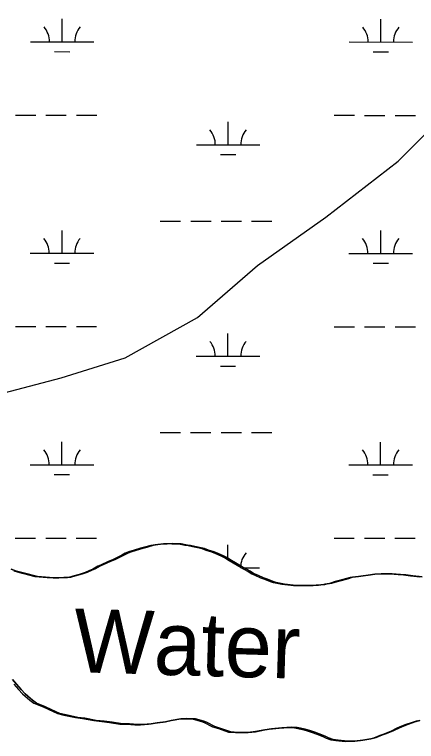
# Model space of a CAD drawing. Extents: x 3245246 to 3283090, y 806824 to 832173.
# Drawn here: x 3251083 to 3251716, y 824583 to 825727 of the extents above; entities that cross this region are included whole.
import ezdxf

# ---------------------------------------------------------------- set-up
doc = ezdxf.new("R2010")
doc.units = 0
for name, color, linetype in [('V-RIVR-IDEN', 7, 'Continuous'), ('V-SITE-VEGE', 7, 'Continuous'), ('V-TOPO-SHOR', 7, 'Continuous'), ('V-WETL-SWMP', 7, 'Continuous')]:
    doc.layers.add(name, color=color, linetype=linetype)

msp = doc.modelspace()

# ---------------------------------------------------------------- linework, layer by layer
at = {"layer": 'V-SITE-VEGE'}
for p, q in [((3251301.7, 824892), (3251285.4, 824887.7)), ((3251308.6, 824893), (3251301.7, 824892)), ((3251317.5, 824894.1), (3251308.6, 824893)), ((3251323.3, 824894.1), (3251317.5, 824894.1)), ((3251331.2, 824894.7), (3251323.3, 824894.1)), ((3251334.9, 824894.1), (3251331.2, 824894.7)), ((3251345.4, 824894.2), (3251334.9, 824894.1)), ((3251355.4, 824892.1), (3251345.4, 824894.2)), ((3251360.1, 824891.6), (3251355.4, 824892.1)), ((3251367, 824890), (3251360.1, 824891.6)), ((3251382.2, 824886.9), (3251367, 824890)), ((3251261.3, 824879.8), (3251241.3, 824869.7)), ((3251266.5, 824881.9), (3251261.3, 824879.8)), ((3251275.4, 824884.5), (3251266.5, 824881.9)), ((3251285.4, 824887.7), (3251275.4, 824884.5)), ((3251388.6, 824884.3), (3251382.2, 824886.9)), ((3251397.5, 824881.6), (3251388.6, 824884.3)), ((3251403.8, 824879), (3251397.5, 824881.6)), ((3251412.2, 824875.4), (3251403.8, 824879)), ((3251234.5, 824867.1), (3251223.4, 824861.8)), ((3251241.3, 824869.7), (3251234.5, 824867.1)), ((3251417.5, 824872.7), (3251412.2, 824875.4)), ((3251424.9, 824868), (3251417.5, 824872.7)), ((3251440.2, 824859.1), (3251424.9, 824868)), ((3251218.2, 824859.7), (3251210.3, 824855)), ((3251223.4, 824861.8), (3251218.2, 824859.7)), ((3251454.4, 824851.2), (3251440.2, 824859.1)), ((3251086.1, 824851.5), (3251077.7, 824854.2)), ((3251098.8, 824847.9), (3251086.1, 824851.5)), ((3251119.3, 824842.7), (3251098.8, 824847.9)), ((3251190.3, 824847), (3251178.7, 824843.8)), ((3251198.2, 824849.7), (3251190.3, 824847)), ((3251205, 824852.8), (3251198.2, 824849.7)), ((3251210.3, 824855), (3251205, 824852.8)), ((3251459.6, 824847.6), (3251454.4, 824851.2)), ((3251466, 824845), (3251459.6, 824847.6)), ((3251474.9, 824840.8), (3251466, 824845)), ((3251643.8, 824845.3), (3251624.8, 824842.7)), ((3251650.6, 824846.4), (3251643.8, 824845.3)), ((3251660.6, 824846.9), (3251650.6, 824846.4)), ((3251678, 824847), (3251660.6, 824846.9)), ((3251691.1, 824845.9), (3251678, 824847)), ((3251699.5, 824845.4), (3251691.1, 824845.9)), ((3251710.6, 824843.9), (3251699.5, 824845.4)), ((3251138.2, 824841.1), (3251119.3, 824842.7)), ((3251147.7, 824840.6), (3251138.2, 824841.1)), ((3251153, 824840.6), (3251147.7, 824840.6)), ((3251160.9, 824841.2), (3251153, 824840.6)), ((3251166.6, 824841.2), (3251160.9, 824841.2)), ((3251171.9, 824841.7), (3251166.6, 824841.2)), ((3251178.7, 824843.8), (3251171.9, 824841.7)), ((3251481.2, 824838.7), (3251474.9, 824840.8)), ((3251490.2, 824835), (3251481.2, 824838.7)), ((3251494.9, 824833.4), (3251490.2, 824835)), ((3251508.1, 824830.8), (3251494.9, 824833.4)), ((3251582.8, 824832.6), (3251575.4, 824831.5)), ((3251591.7, 824835.2), (3251582.8, 824832.6)), ((3251598, 824836.8), (3251591.7, 824835.2)), ((3251615.4, 824841.6), (3251598, 824836.8)), ((3251624.8, 824842.7), (3251615.4, 824841.6)), ((3251724.8, 824842.3), (3251710.6, 824843.9)), ((3251526.5, 824828.8), (3251508.1, 824830.8)), ((3251553.3, 824828.8), (3251526.5, 824828.8)), ((3251558.1, 824829.4), (3251553.3, 824828.8)), ((3251561.7, 824829.4), (3251558.1, 824829.4)), ((3251565.4, 824829.9), (3251561.7, 824829.4)), ((3251571.7, 824830.4), (3251565.4, 824829.9)), ((3251575.4, 824831.5), (3251571.7, 824830.4)), ((3251079.6, 824680.6), (3251086, 824673.7)), ((3251086, 824673.7), (3251093.4, 824665.3)), ((3251093.4, 824665.3), (3251099.7, 824658.5)), ((3251099.7, 824658.5), (3251111.3, 824648.5)), ((3251111.3, 824648.5), (3251117.6, 824643.8)), ((3251117.6, 824643.8), (3251131.8, 824638.1)), ((3251131.8, 824638.1), (3251154.5, 824627.6)), ((3251154.5, 824627.6), (3251164.5, 824625)), ((3251164.5, 824625), (3251182.9, 824621.3)), ((3251182.9, 824621.3), (3251193.9, 824619.8)), ((3251193.9, 824619.8), (3251211.8, 824616.6)), ((3251211.8, 824616.6), (3251236.6, 824613.5)), ((3251320.7, 824614.2), (3251329.7, 824616.4)), ((3251329.7, 824616.4), (3251344.9, 824619)), ((3251344.9, 824619), (3251353.9, 824619.6)), ((3251353.9, 824619.6), (3251368.1, 824619.1)), ((3251368.1, 824619.1), (3251381.2, 824615.4)), ((3251381.2, 824615.4), (3251385.4, 824613.8)), ((3251713.7, 824614), (3251721.6, 824616.6)), ((3251236.6, 824613.5), (3251252.9, 824610.9)), ((3251252.9, 824610.9), (3251263.9, 824611)), ((3251263.9, 824611), (3251276.5, 824609.9)), ((3251276.5, 824609.9), (3251285.5, 824610)), ((3251285.5, 824610), (3251298.1, 824611)), ((3251298.1, 824611), (3251307.6, 824612.6)), ((3251307.6, 824612.6), (3251320.7, 824614.2)), ((3251385.4, 824613.8), (3251398.6, 824607)), ((3251398.6, 824607), (3251423.9, 824598.7)), ((3251488, 824603), (3251503.8, 824604.6)), ((3251503.8, 824604.6), (3251519.1, 824605.7)), ((3251519.1, 824605.7), (3251528, 824605.2)), ((3251528, 824605.2), (3251540.6, 824602.6)), ((3251680.6, 824600.8), (3251689.5, 824605)), ((3251689.5, 824605), (3251696.9, 824608.2)), ((3251696.9, 824608.2), (3251703.7, 824610.8)), ((3251703.7, 824610.8), (3251713.7, 824614)), ((3251423.9, 824598.7), (3251434.9, 824597.6)), ((3251434.9, 824597.6), (3251451.2, 824597.7)), ((3251451.2, 824597.7), (3251462.8, 824598.7)), ((3251462.8, 824598.7), (3251477.5, 824601.4)), ((3251477.5, 824601.4), (3251488, 824603)), ((3251540.6, 824602.6), (3251548, 824600.5)), ((3251548, 824600.5), (3251555.9, 824597.9)), ((3251555.9, 824597.9), (3251562.8, 824595.3)), ((3251562.8, 824595.3), (3251572.2, 824591.6)), ((3251652.7, 824589.7), (3251662.7, 824593.9)), ((3251662.7, 824593.9), (3251669, 824596)), ((3251669, 824596), (3251680.6, 824600.8)), ((3251572.2, 824591.6), (3251577.5, 824589)), ((3251577.5, 824589), (3251584.9, 824586.4)), ((3251584.9, 824586.4), (3251592.8, 824585.3)), ((3251592.8, 824585.3), (3251607.5, 824583.8)), ((3251607.5, 824583.8), (3251622.7, 824584.4)), ((3251622.7, 824584.4), (3251631.7, 824585.4)), ((3251631.7, 824585.4), (3251644.3, 824587.6)), ((3251644.3, 824587.6), (3251652.7, 824589.7))]:
    msp.add_line(p, q, dxfattribs=at)
at = {"layer": 'V-TOPO-SHOR'}
for points in [[(3250911.5, 825014.4), (3250947.9, 825060.6), (3251036.3, 825123.8), (3251156.4, 825155.4), (3251257.4, 825187), (3251371.2, 825250.2), (3251465.9, 825332.3), (3251573.3, 825408.1), (3251687, 825496.5), (3251794.4, 825603.9), (3251889.2, 825692.4), (3251958.6, 825749.2), (3252021.8, 825831.3), (3252085, 825913.5), (3252116.2, 825956.3)], [(3251249.7, 824874), (3251256, 824877.1), (3251261.3, 824879.8), (3251266.5, 824881.9), (3251275.4, 824884.5), (3251285.4, 824887.7), (3251291.7, 824889.3), (3251301.7, 824892), (3251308.6, 824893), (3251317.5, 824894.1), (3251323.3, 824894.1), (3251331.2, 824894.7), (3251334.9, 824894.1), (3251341.7, 824894.2), (3251345.4, 824894.2), (3251350.1, 824893.1), (3251355.4, 824892.1), (3251360.1, 824891.6), (3251367, 824890), (3251372.2, 824889), (3251382.2, 824886.9), (3251388.6, 824884.3), (3251397.5, 824881.6), (3251403.8, 824879), (3251412.2, 824875.4), (3251417.5, 824872.7), (3251424.9, 824868), (3251431.2, 824864.3), (3251440.2, 824859.1), (3251448.6, 824854.4), (3251454.4, 824851.2), (3251459.6, 824847.6), (3251466, 824845), (3251474.9, 824840.8), (3251481.2, 824838.7), (3251490.2, 824835), (3251494.9, 824833.4), (3251502.8, 824831.9), (3251508.1, 824830.8), (3251517.6, 824829.8), (3251526.5, 824828.8), (3251531.8, 824828.8), (3251540.2, 824828.8), (3251546, 824828.8), (3251553.3, 824828.8), (3251558.1, 824829.4), (3251561.7, 824829.4), (3251565.4, 824829.9), (3251571.7, 824830.4), (3251575.4, 824831.5), (3251582.8, 824832.6), (3251591.7, 824835.2), (3251598, 824836.8), (3251609.6, 824840), (3251615.4, 824841.6), (3251624.8, 824842.7), (3251632.2, 824843.7), (3251643.8, 824845.3), (3251650.6, 824846.4), (3251660.6, 824846.9), (3251665.3, 824846.9), (3251678, 824847), (3251691.1, 824845.9), (3251699.5, 824845.4), (3251710.6, 824843.9), (3251715.9, 824843.4), (3251724.8, 824842.3)], [(3251077.7, 824854.2), (3251086.1, 824851.5), (3251098.8, 824847.9), (3251107.2, 824845.8), (3251119.3, 824842.7), (3251131.9, 824841.6), (3251138.2, 824841.1), (3251147.7, 824840.6), (3251153, 824840.6), (3251160.9, 824841.2), (3251166.6, 824841.2), (3251171.9, 824841.7), (3251178.7, 824843.8), (3251186.6, 824846), (3251190.3, 824847), (3251198.2, 824849.7), (3251205, 824852.8), (3251210.3, 824855), (3251218.2, 824859.7), (3251223.4, 824861.8), (3251234.5, 824867.1), (3251241.3, 824869.7), (3251249.7, 824874)], [(3251721.6, 824616.6), (3251713.7, 824614), (3251703.7, 824610.8), (3251696.9, 824608.2), (3251689.5, 824605), (3251680.6, 824600.8), (3251669, 824596), (3251662.7, 824593.9), (3251652.7, 824589.7), (3251644.3, 824587.6), (3251631.7, 824585.4), (3251622.7, 824584.4), (3251607.5, 824583.8), (3251592.8, 824585.3), (3251584.9, 824586.4), (3251577.5, 824589), (3251572.2, 824591.6), (3251562.8, 824595.3), (3251555.9, 824597.9), (3251548, 824600.5), (3251540.6, 824602.6), (3251528, 824605.2), (3251519.1, 824605.7), (3251503.8, 824604.6), (3251488, 824603), (3251477.5, 824601.4), (3251462.8, 824598.8), (3251451.2, 824597.7), (3251434.9, 824597.6), (3251423.9, 824598.7), (3251408.1, 824603.9), (3251398.6, 824607), (3251385.4, 824613.8), (3251381.2, 824615.4), (3251368.1, 824619.1), (3251353.9, 824619.6), (3251344.9, 824619), (3251329.7, 824616.4), (3251320.7, 824614.2), (3251307.6, 824612.6), (3251298.1, 824611), (3251285.5, 824610), (3251276.5, 824609.9), (3251263.9, 824611), (3251252.9, 824610.9), (3251236.6, 824613.5), (3251224.4, 824615.1), (3251211.8, 824616.6), (3251193.9, 824619.8), (3251182.9, 824621.3), (3251164.5, 824625), (3251154.5, 824627.6), (3251140.8, 824633.9), (3251131.8, 824638.1), (3251117.6, 824643.8), (3251111.3, 824648.5), (3251103.9, 824654.8), (3251099.7, 824658.5), (3251093.4, 824665.3), (3251089.7, 824669.5), (3251086, 824673.7), (3251079.6, 824680.6)]]:
    msp.add_lwpolyline(points, dxfattribs=at)
at = {"layer": 'V-WETL-SWMP'}
for p, q in [((3251158, 825684.1), (3251158, 825720.1)), ((3251659.9, 825683.9), (3251659.9, 825719.9)), ((3251108, 825684.1), (3251208, 825684.1)), ((3251609.9, 825683.9), (3251709.9, 825683.8)), ((3251146, 825668.7), (3251170, 825668.6)), ((3251647.9, 825668.4), (3251671.9, 825668.4)), ((3251084.5, 825568.7), (3251116.5, 825568.7)), ((3251132.5, 825568.7), (3251164.5, 825568.7)), ((3251180.5, 825568.6), (3251212.5, 825568.6)), ((3251586.4, 825568.5), (3251618.4, 825568.5)), ((3251634.4, 825568.4), (3251666.4, 825568.4)), ((3251682.4, 825568.4), (3251714.4, 825568.4)), ((3251419.4, 825522.1), (3251419.4, 825558.1)), ((3251369.4, 825522.1), (3251469.4, 825522.1)), ((3251407.4, 825506.7), (3251431.4, 825506.7)), ((3251312.5, 825402.1), (3251344.5, 825402.1)), ((3251360.5, 825402.1), (3251392.5, 825402)), ((3251408.5, 825402), (3251440.5, 825402)), ((3251456.5, 825402), (3251488.5, 825402)), ((3251157.9, 825351.4), (3251157.9, 825387.4)), ((3251659.8, 825351.2), (3251659.8, 825387.2)), ((3251107.9, 825351.4), (3251207.9, 825351.4)), ((3251609.8, 825351.2), (3251709.8, 825351.2)), ((3251145.8, 825336), (3251169.8, 825336)), ((3251647.8, 825335.8), (3251671.8, 825335.8)), ((3251084.4, 825236), (3251116.4, 825236)), ((3251132.4, 825236), (3251164.4, 825236)), ((3251180.4, 825236), (3251212.4, 825236)), ((3251586.3, 825235.8), (3251618.3, 825235.8)), ((3251634.3, 825235.8), (3251666.3, 825235.8)), ((3251682.3, 825235.7), (3251714.3, 825235.7)), ((3251419.2, 825189.4), (3251419.2, 825225.4)), ((3251369.2, 825189.5), (3251469.2, 825189.4)), ((3251407.2, 825174), (3251431.2, 825174)), ((3251312.3, 825069.4), (3251344.3, 825069.4)), ((3251360.3, 825069.4), (3251392.3, 825069.4)), ((3251408.3, 825069.4), (3251440.3, 825069.4)), ((3251456.3, 825069.3), (3251488.3, 825069.3)), ((3251157.7, 825018.7), (3251157.7, 825054.7)), ((3251659.6, 825018.5), (3251659.6, 825054.5)), ((3251107.7, 825018.8), (3251207.7, 825018.7)), ((3251609.6, 825018.5), (3251709.6, 825018.5)), ((3251145.7, 825003.3), (3251169.7, 825003.3)), ((3251647.6, 825003.1), (3251671.6, 825003.1)), ((3251084.2, 824903.3), (3251116.2, 824903.3)), ((3251132.2, 824903.3), (3251164.2, 824903.3)), ((3251180.2, 824903.3), (3251212.2, 824903.3)), ((3251586.2, 824903.1), (3251618.2, 824903.1)), ((3251634.2, 824903.1), (3251666.2, 824903.1)), ((3251682.2, 824903.1), (3251714.2, 824903.1)), ((3251297.9, 824891.5), (3251287.9, 824888.9)), ((3251304.7, 824892.6), (3251297.9, 824891.5)), ((3251313.7, 824893.7), (3251304.7, 824892.6)), ((3251319.4, 824893.7), (3251313.7, 824893.7)), ((3251327.3, 824894.2), (3251319.4, 824893.7)), ((3251331, 824893.7), (3251327.3, 824894.2)), ((3251337.8, 824893.7), (3251331, 824893.7)), ((3251341.5, 824893.7), (3251337.8, 824893.7)), ((3251346.3, 824892.7), (3251341.5, 824893.7)), ((3251351.5, 824891.6), (3251346.3, 824892.7)), ((3251356.3, 824891.1), (3251351.5, 824891.6)), ((3251363.1, 824889.6), (3251356.3, 824891.1)), ((3251419.1, 824868.8), (3251419.1, 824892.8)), ((3251257.4, 824879.4), (3251252.1, 824876.7)), ((3251262.6, 824881.5), (3251257.4, 824879.4)), ((3251271.6, 824884.1), (3251262.6, 824881.5)), ((3251281.6, 824887.3), (3251271.6, 824884.1)), ((3251287.9, 824888.9), (3251281.6, 824887.3)), ((3251368.4, 824888.5), (3251363.1, 824889.6)), ((3251378.4, 824886.4), (3251368.4, 824888.5)), ((3251384.7, 824883.8), (3251378.4, 824886.4)), ((3251393.6, 824881.2), (3251384.7, 824883.8)), ((3251400, 824878.6), (3251393.6, 824881.2)), ((3251408.4, 824874.9), (3251400, 824878.6)), ((3251237.4, 824869.3), (3251230.6, 824866.7)), ((3251245.8, 824873.5), (3251237.4, 824869.3)), ((3251252.1, 824876.7), (3251245.8, 824873.5)), ((3251413.6, 824872.3), (3251408.4, 824874.9)), ((3251421, 824867.6), (3251413.6, 824872.3)), ((3251427.3, 824863.9), (3251421, 824867.6)), ((3251214.3, 824859.3), (3251206.4, 824854.5)), ((3251219.6, 824861.4), (3251214.3, 824859.3)), ((3251230.6, 824866.7), (3251219.6, 824861.4)), ((3251436.3, 824858.7), (3251427.3, 824863.9)), ((3251444.7, 824854), (3251436.3, 824858.7)), ((3251439.7, 824856.8), (3251469.1, 824856.7)), ((3251094.9, 824847.5), (3251082.3, 824851.1)), ((3251103.3, 824845.4), (3251094.9, 824847.5)), ((3251115.4, 824842.2), (3251103.3, 824845.4)), ((3251182.8, 824845.5), (3251174.9, 824843.4)), ((3251186.4, 824846.6), (3251182.8, 824845.5)), ((3251194.3, 824849.2), (3251186.4, 824846.6)), ((3251201.2, 824852.4), (3251194.3, 824849.2)), ((3251206.4, 824854.5), (3251201.2, 824852.4)), ((3251450.5, 824850.8), (3251444.7, 824854)), ((3251455.8, 824847.1), (3251450.5, 824850.8)), ((3251462.1, 824844.5), (3251455.8, 824847.1)), ((3251471.1, 824840.3), (3251462.1, 824844.5)), ((3251639.9, 824844.9), (3251628.3, 824843.3)), ((3251646.7, 824846), (3251639.9, 824844.9)), ((3251656.7, 824846.5), (3251646.7, 824846)), ((3251661.5, 824846.5), (3251656.7, 824846.5)), ((3251674.1, 824846.5), (3251661.5, 824846.5)), ((3251687.3, 824845.5), (3251674.1, 824846.5)), ((3251695.7, 824845), (3251687.3, 824845.5)), ((3251706.7, 824843.4), (3251695.7, 824845)), ((3251134.4, 824840.7), (3251115.4, 824842.2)), ((3251143.8, 824840.2), (3251134.4, 824840.7)), ((3251149.1, 824840.2), (3251143.8, 824840.2)), ((3251157, 824840.7), (3251149.1, 824840.2)), ((3251162.8, 824840.8), (3251157, 824840.7)), ((3251168, 824841.3), (3251162.8, 824840.8)), ((3251174.9, 824843.4), (3251168, 824841.3)), ((3251477.4, 824838.2), (3251471.1, 824840.3)), ((3251486.3, 824834.6), (3251477.4, 824838.2)), ((3251491.1, 824833), (3251486.3, 824834.6)), ((3251499, 824831.4), (3251491.1, 824833)), ((3251587.9, 824834.8), (3251578.9, 824832.1)), ((3251594.2, 824836.4), (3251587.9, 824834.8)), ((3251605.7, 824839.6), (3251594.2, 824836.4)), ((3251611.5, 824841.1), (3251605.7, 824839.6)), ((3251621, 824842.2), (3251611.5, 824841.1)), ((3251628.3, 824843.3), (3251621, 824842.2)), ((3251712, 824842.9), (3251706.7, 824843.4)), ((3251720.9, 824841.9), (3251712, 824842.9)), ((3251504.2, 824830.4), (3251499, 824831.4)), ((3251513.7, 824829.4), (3251504.2, 824830.4)), ((3251522.6, 824828.3), (3251513.7, 824829.4)), ((3251527.9, 824828.4), (3251522.6, 824828.3)), ((3251536.3, 824828.4), (3251527.9, 824828.4)), ((3251542.1, 824828.4), (3251536.3, 824828.4)), ((3251549.5, 824828.4), (3251542.1, 824828.4)), ((3251554.2, 824828.9), (3251549.5, 824828.4)), ((3251557.9, 824828.9), (3251554.2, 824828.9)), ((3251561.6, 824829.5), (3251557.9, 824828.9)), ((3251567.9, 824830), (3251561.6, 824829.5)), ((3251571.6, 824831.1), (3251567.9, 824830)), ((3251578.9, 824832.1), (3251571.6, 824831.1)), ((3251082.1, 824673.3), (3251089.5, 824664.9)), ((3251089.5, 824664.9), (3251095.8, 824658.1)), ((3251095.8, 824658.1), (3251100, 824654.4)), ((3251100, 824654.4), (3251107.4, 824648.1)), ((3251107.4, 824648.1), (3251113.7, 824643.4)), ((3251113.7, 824643.4), (3251127.9, 824637.6)), ((3251127.9, 824637.6), (3251136.9, 824633.4)), ((3251136.9, 824633.4), (3251150.6, 824627.1)), ((3251150.6, 824627.1), (3251160.6, 824624.5)), ((3251160.6, 824624.5), (3251179, 824620.9)), ((3251179, 824620.9), (3251190.1, 824619.3)), ((3251190.1, 824619.3), (3251208, 824616.2)), ((3251208, 824616.2), (3251220.6, 824614.7)), ((3251316.9, 824613.8), (3251325.8, 824615.9)), ((3251325.8, 824615.9), (3251341, 824618.6)), ((3251341, 824618.6), (3251350, 824619.1)), ((3251350, 824619.1), (3251364.2, 824618.6)), ((3251364.2, 824618.6), (3251377.4, 824615)), ((3251709.8, 824613.6), (3251717.7, 824616.2)), ((3251220.6, 824614.7), (3251232.7, 824613.1)), ((3251232.7, 824613.1), (3251249, 824610.5)), ((3251249, 824610.5), (3251260, 824610.5)), ((3251260, 824610.5), (3251272.7, 824609.5)), ((3251272.7, 824609.5), (3251281.6, 824609.5)), ((3251281.6, 824609.5), (3251294.2, 824610.6)), ((3251294.2, 824610.6), (3251303.7, 824612.2)), ((3251303.7, 824612.2), (3251316.9, 824613.8)), ((3251377.4, 824615), (3251381.6, 824613.4)), ((3251381.6, 824613.4), (3251394.7, 824606.6)), ((3251394.7, 824606.6), (3251404.2, 824603.5)), ((3251484.2, 824602.6), (3251499.9, 824604.2)), ((3251499.9, 824604.2), (3251515.2, 824605.3)), ((3251515.2, 824605.3), (3251524.1, 824604.8)), ((3251524.1, 824604.8), (3251536.8, 824602.2)), ((3251676.7, 824600.3), (3251685.6, 824604.6)), ((3251685.6, 824604.6), (3251693, 824607.7)), ((3251693, 824607.7), (3251699.8, 824610.4)), ((3251699.8, 824610.4), (3251709.8, 824613.6)), ((3251404.2, 824603.5), (3251420, 824598.2)), ((3251420, 824598.2), (3251431, 824597.2)), ((3251431, 824597.2), (3251447.4, 824597.2)), ((3251447.4, 824597.2), (3251458.9, 824598.3)), ((3251458.9, 824598.3), (3251473.6, 824601)), ((3251473.6, 824601), (3251484.2, 824602.6)), ((3251536.8, 824602.2), (3251544.1, 824600.1)), ((3251544.1, 824600.1), (3251552, 824597.5)), ((3251552, 824597.5), (3251558.9, 824594.8)), ((3251558.9, 824594.8), (3251568.4, 824591.2)), ((3251648.9, 824589.2), (3251658.8, 824593.5)), ((3251658.8, 824593.5), (3251665.1, 824595.6)), ((3251665.1, 824595.6), (3251676.7, 824600.3)), ((3251568.4, 824591.2), (3251573.6, 824588.6)), ((3251573.6, 824588.6), (3251581, 824585.9)), ((3251581, 824585.9), (3251588.9, 824584.9)), ((3251588.9, 824584.9), (3251603.6, 824583.4)), ((3251603.6, 824583.4), (3251618.9, 824583.9)), ((3251618.9, 824583.9), (3251627.8, 824585)), ((3251627.8, 824585), (3251640.4, 824587.1)), ((3251640.4, 824587.1), (3251648.9, 824589.2))]:
    msp.add_line(p, q, dxfattribs=at)
for centre, start, end in [((3251102.8, 825684.6), 359.2032, 40.7468), ((3251213.2, 825684.5), 139.2032, 180.7468), ((3251604.7, 825684.4), 359.2032, 40.7468), ((3251715.1, 825684.3), 139.2032, 180.7468), ((3251364.1, 825522.6), 359.2032, 40.7468), ((3251474.6, 825522.6), 139.2032, 180.7468), ((3251102.6, 825351.9), 359.2032, 40.7468), ((3251213.1, 825351.9), 139.2032, 180.7468), ((3251604.5, 825351.7), 359.2032, 40.7468), ((3251715, 825351.6), 139.2032, 180.7468), ((3251364, 825189.9), 359.2032, 40.7468), ((3251474.5, 825189.9), 139.2032, 180.7468), ((3251102.5, 825019.2), 359.2032, 40.7468), ((3251213, 825019.2), 139.2032, 180.7468), ((3251604.4, 825019), 359.2032, 40.7468), ((3251714.9, 825019), 139.2032, 180.7468), ((3251474.3, 824857.2), 139.2032, 180.1436)]:
    msp.add_arc(centre, 35.2, start, end, dxfattribs=at)

# ---------------------------------------------------------------- texts
at = {"layer": 'V-RIVR-IDEN'}
msp.add_text('Water', height=100, rotation=358.3153, dxfattribs=at).set_placement((3251175.2, 824692.5))

doc.saveas('drawing.dxf')
